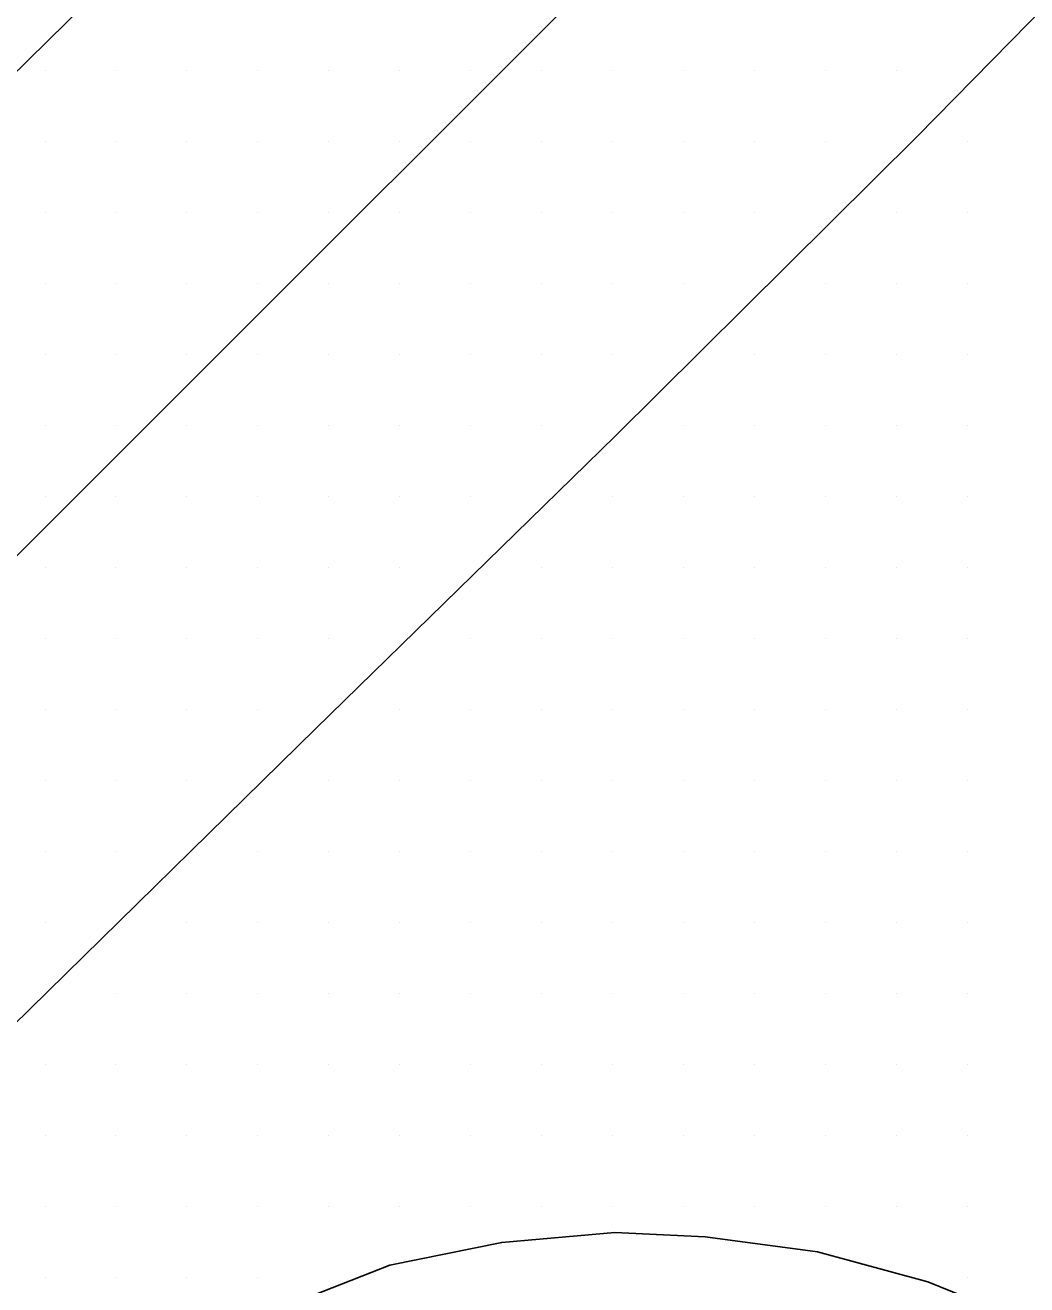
# Model space of a CAD drawing. Extents: x 1762120 to 1766775, y 709485 to 712965.
# Drawn here: x 1766023.05 to 1766058.34, y 709765.99 to 709810.36 of the extents above; entities that cross this region are included whole.
import ezdxf

# ---------------------------------------------------------------- set-up
doc = ezdxf.new("R2010")
doc.units = 0
for name, color, linetype in [('Exist DTM Scan Elevation Point', 7, 'Continuous'), ('Exist Roads EOP', 7, 'Continuous'), ('Exist Roads EOT', 7, 'Continuous')]:
    doc.layers.add(name, color=color, linetype=linetype)

msp = doc.modelspace()

# ---------------------------------------------------------------- linework, layer by layer
at = {"layer": 'Exist DTM Scan Elevation Point'}
for p, q in [((1766023.75, 709808.75), (1766023.75, 709808.75)), ((1766026.25, 709808.75), (1766026.25, 709808.75)), ((1766028.75, 709808.75), (1766028.75, 709808.75)), ((1766031.25, 709808.75), (1766031.25, 709808.75)), ((1766033.75, 709808.75), (1766033.75, 709808.75)), ((1766036.25, 709808.75), (1766036.25, 709808.75)), ((1766038.75, 709808.75), (1766038.75, 709808.75)), ((1766041.25, 709808.75), (1766041.25, 709808.75)), ((1766043.75, 709808.75), (1766043.75, 709808.75)), ((1766046.25, 709808.75), (1766046.25, 709808.75)), ((1766048.75, 709808.75), (1766048.75, 709808.75)), ((1766051.25, 709808.75), (1766051.25, 709808.75)), ((1766053.75, 709808.75), (1766053.75, 709808.75)), ((1766023.75, 709806.25), (1766023.75, 709806.25)), ((1766026.25, 709806.25), (1766026.25, 709806.25)), ((1766028.75, 709806.25), (1766028.75, 709806.25)), ((1766031.25, 709806.25), (1766031.25, 709806.25)), ((1766033.75, 709806.25), (1766033.75, 709806.25)), ((1766036.25, 709806.25), (1766036.25, 709806.25)), ((1766038.75, 709806.25), (1766038.75, 709806.25)), ((1766041.25, 709806.25), (1766041.25, 709806.25)), ((1766043.75, 709806.25), (1766043.75, 709806.25)), ((1766046.25, 709806.25), (1766046.25, 709806.25)), ((1766048.75, 709806.25), (1766048.75, 709806.25)), ((1766051.25, 709806.25), (1766051.25, 709806.25)), ((1766056.25, 709806.25), (1766056.25, 709806.25)), ((1766023.75, 709803.75), (1766023.75, 709803.75)), ((1766026.25, 709803.75), (1766026.25, 709803.75)), ((1766028.75, 709803.75), (1766028.75, 709803.75)), ((1766031.25, 709803.75), (1766031.25, 709803.75)), ((1766033.75, 709803.75), (1766033.75, 709803.75)), ((1766036.25, 709803.75), (1766036.25, 709803.75)), ((1766038.75, 709803.75), (1766038.75, 709803.75)), ((1766041.25, 709803.75), (1766041.25, 709803.75)), ((1766043.75, 709803.75), (1766043.75, 709803.75)), ((1766046.25, 709803.75), (1766046.25, 709803.75)), ((1766048.75, 709803.75), (1766048.75, 709803.75)), ((1766053.75, 709803.75), (1766053.75, 709803.75)), ((1766056.25, 709803.75), (1766056.25, 709803.75)), ((1766023.75, 709801.25), (1766023.75, 709801.25)), ((1766026.25, 709801.25), (1766026.25, 709801.25)), ((1766028.75, 709801.25), (1766028.75, 709801.25)), ((1766031.25, 709801.25), (1766031.25, 709801.25)), ((1766033.75, 709801.25), (1766033.75, 709801.25)), ((1766036.25, 709801.25), (1766036.25, 709801.25)), ((1766038.75, 709801.25), (1766038.75, 709801.25)), ((1766041.25, 709801.25), (1766041.25, 709801.25)), ((1766043.75, 709801.25), (1766043.75, 709801.25)), ((1766046.25, 709801.25), (1766046.25, 709801.25)), ((1766051.25, 709801.25), (1766051.25, 709801.25)), ((1766053.75, 709801.25), (1766053.75, 709801.25)), ((1766056.25, 709801.25), (1766056.25, 709801.25)), ((1766023.75, 709798.75), (1766023.75, 709798.75)), ((1766026.25, 709798.75), (1766026.25, 709798.75)), ((1766028.75, 709798.75), (1766028.75, 709798.75)), ((1766031.25, 709798.75), (1766031.25, 709798.75)), ((1766033.75, 709798.75), (1766033.75, 709798.75)), ((1766036.25, 709798.75), (1766036.25, 709798.75)), ((1766038.75, 709798.75), (1766038.75, 709798.75)), ((1766041.25, 709798.75), (1766041.25, 709798.75)), ((1766043.75, 709798.75), (1766043.75, 709798.75)), ((1766048.75, 709798.75), (1766048.75, 709798.75)), ((1766051.25, 709798.75), (1766051.25, 709798.75)), ((1766053.75, 709798.75), (1766053.75, 709798.75)), ((1766056.25, 709798.75), (1766056.25, 709798.75)), ((1766023.75, 709796.25), (1766023.75, 709796.25)), ((1766026.25, 709796.25), (1766026.25, 709796.25)), ((1766028.75, 709796.25), (1766028.75, 709796.25)), ((1766031.25, 709796.25), (1766031.25, 709796.25)), ((1766033.75, 709796.25), (1766033.75, 709796.25)), ((1766036.25, 709796.25), (1766036.25, 709796.25)), ((1766038.75, 709796.25), (1766038.75, 709796.25)), ((1766041.25, 709796.25), (1766041.25, 709796.25)), ((1766046.25, 709796.25), (1766046.25, 709796.25)), ((1766048.75, 709796.25), (1766048.75, 709796.25)), ((1766051.25, 709796.25), (1766051.25, 709796.25)), ((1766053.75, 709796.25), (1766053.75, 709796.25)), ((1766056.25, 709796.25), (1766056.25, 709796.25)), ((1766023.75, 709793.75), (1766023.75, 709793.75)), ((1766026.25, 709793.75), (1766026.25, 709793.75)), ((1766028.75, 709793.75), (1766028.75, 709793.75)), ((1766031.25, 709793.75), (1766031.25, 709793.75)), ((1766033.75, 709793.75), (1766033.75, 709793.75)), ((1766036.25, 709793.75), (1766036.25, 709793.75)), ((1766038.75, 709793.75), (1766038.75, 709793.75)), ((1766043.75, 709793.75), (1766043.75, 709793.75)), ((1766046.25, 709793.75), (1766046.25, 709793.75)), ((1766048.75, 709793.75), (1766048.75, 709793.75)), ((1766051.25, 709793.75), (1766051.25, 709793.75)), ((1766053.75, 709793.75), (1766053.75, 709793.75)), ((1766056.25, 709793.75), (1766056.25, 709793.75)), ((1766023.75, 709791.25), (1766023.75, 709791.25)), ((1766026.25, 709791.25), (1766026.25, 709791.25)), ((1766028.75, 709791.25), (1766028.75, 709791.25)), ((1766031.25, 709791.25), (1766031.25, 709791.25)), ((1766033.75, 709791.25), (1766033.75, 709791.25)), ((1766036.25, 709791.25), (1766036.25, 709791.25)), ((1766041.25, 709791.25), (1766041.25, 709791.25)), ((1766043.75, 709791.25), (1766043.75, 709791.25)), ((1766046.25, 709791.25), (1766046.25, 709791.25)), ((1766048.75, 709791.25), (1766048.75, 709791.25)), ((1766051.25, 709791.25), (1766051.25, 709791.25)), ((1766053.75, 709791.25), (1766053.75, 709791.25)), ((1766056.25, 709791.25), (1766056.25, 709791.25)), ((1766023.75, 709788.75), (1766023.75, 709788.75)), ((1766026.25, 709788.75), (1766026.25, 709788.75)), ((1766028.75, 709788.75), (1766028.75, 709788.75)), ((1766031.25, 709788.75), (1766031.25, 709788.75)), ((1766033.75, 709788.75), (1766033.75, 709788.75)), ((1766038.75, 709788.75), (1766038.75, 709788.75)), ((1766041.25, 709788.75), (1766041.25, 709788.75)), ((1766043.75, 709788.75), (1766043.75, 709788.75)), ((1766046.25, 709788.75), (1766046.25, 709788.75)), ((1766048.75, 709788.75), (1766048.75, 709788.75)), ((1766051.25, 709788.75), (1766051.25, 709788.75)), ((1766053.75, 709788.75), (1766053.75, 709788.75)), ((1766056.25, 709788.75), (1766056.25, 709788.75)), ((1766023.75, 709786.25), (1766023.75, 709786.25)), ((1766026.25, 709786.25), (1766026.25, 709786.25)), ((1766028.75, 709786.25), (1766028.75, 709786.25)), ((1766031.25, 709786.25), (1766031.25, 709786.25)), ((1766036.25, 709786.25), (1766036.25, 709786.25)), ((1766038.75, 709786.25), (1766038.75, 709786.25)), ((1766041.25, 709786.25), (1766041.25, 709786.25)), ((1766043.75, 709786.25), (1766043.75, 709786.25)), ((1766046.25, 709786.25), (1766046.25, 709786.25)), ((1766048.75, 709786.25), (1766048.75, 709786.25)), ((1766051.25, 709786.25), (1766051.25, 709786.25)), ((1766053.75, 709786.25), (1766053.75, 709786.25)), ((1766056.25, 709786.25), (1766056.25, 709786.25)), ((1766023.75, 709783.75), (1766023.75, 709783.75)), ((1766026.25, 709783.75), (1766026.25, 709783.75)), ((1766028.75, 709783.75), (1766028.75, 709783.75)), ((1766033.75, 709783.75), (1766033.75, 709783.75)), ((1766036.25, 709783.75), (1766036.25, 709783.75)), ((1766038.75, 709783.75), (1766038.75, 709783.75)), ((1766041.25, 709783.75), (1766041.25, 709783.75)), ((1766043.75, 709783.75), (1766043.75, 709783.75)), ((1766046.25, 709783.75), (1766046.25, 709783.75)), ((1766048.75, 709783.75), (1766048.75, 709783.75)), ((1766051.25, 709783.75), (1766051.25, 709783.75)), ((1766053.75, 709783.75), (1766053.75, 709783.75)), ((1766056.25, 709783.75), (1766056.25, 709783.75)), ((1766023.75, 709781.25), (1766023.75, 709781.25)), ((1766026.25, 709781.25), (1766026.25, 709781.25)), ((1766031.25, 709781.25), (1766031.25, 709781.25)), ((1766033.75, 709781.25), (1766033.75, 709781.25)), ((1766036.25, 709781.25), (1766036.25, 709781.25)), ((1766038.75, 709781.25), (1766038.75, 709781.25)), ((1766041.25, 709781.25), (1766041.25, 709781.25)), ((1766043.75, 709781.25), (1766043.75, 709781.25)), ((1766046.25, 709781.25), (1766046.25, 709781.25)), ((1766048.75, 709781.25), (1766048.75, 709781.25)), ((1766051.25, 709781.25), (1766051.25, 709781.25)), ((1766053.75, 709781.25), (1766053.75, 709781.25)), ((1766056.25, 709781.25), (1766056.25, 709781.25)), ((1766023.75, 709778.75), (1766023.75, 709778.75)), ((1766028.75, 709778.75), (1766028.75, 709778.75)), ((1766031.25, 709778.75), (1766031.25, 709778.75)), ((1766033.75, 709778.75), (1766033.75, 709778.75)), ((1766036.25, 709778.75), (1766036.25, 709778.75)), ((1766038.75, 709778.75), (1766038.75, 709778.75)), ((1766041.25, 709778.75), (1766041.25, 709778.75)), ((1766043.75, 709778.75), (1766043.75, 709778.75)), ((1766046.25, 709778.75), (1766046.25, 709778.75)), ((1766048.75, 709778.75), (1766048.75, 709778.75)), ((1766051.25, 709778.75), (1766051.25, 709778.75)), ((1766053.75, 709778.75), (1766053.75, 709778.75)), ((1766056.25, 709778.75), (1766056.25, 709778.75)), ((1766026.25, 709776.25), (1766026.25, 709776.25)), ((1766028.75, 709776.25), (1766028.75, 709776.25)), ((1766031.25, 709776.25), (1766031.25, 709776.25)), ((1766033.75, 709776.25), (1766033.75, 709776.25)), ((1766036.25, 709776.25), (1766036.25, 709776.25)), ((1766038.75, 709776.25), (1766038.75, 709776.25)), ((1766041.25, 709776.25), (1766041.25, 709776.25)), ((1766043.75, 709776.25), (1766043.75, 709776.25)), ((1766046.25, 709776.25), (1766046.25, 709776.25)), ((1766048.75, 709776.25), (1766048.75, 709776.25)), ((1766051.25, 709776.25), (1766051.25, 709776.25)), ((1766053.75, 709776.25), (1766053.75, 709776.25)), ((1766056.25, 709776.25), (1766056.25, 709776.25)), ((1766023.75, 709773.75), (1766023.75, 709773.75)), ((1766026.25, 709773.75), (1766026.25, 709773.75)), ((1766028.75, 709773.75), (1766028.75, 709773.75)), ((1766031.25, 709773.75), (1766031.25, 709773.75)), ((1766033.75, 709773.75), (1766033.75, 709773.75)), ((1766036.25, 709773.75), (1766036.25, 709773.75)), ((1766038.75, 709773.75), (1766038.75, 709773.75)), ((1766041.25, 709773.75), (1766041.25, 709773.75)), ((1766043.75, 709773.75), (1766043.75, 709773.75)), ((1766046.25, 709773.75), (1766046.25, 709773.75)), ((1766048.75, 709773.75), (1766048.75, 709773.75)), ((1766051.25, 709773.75), (1766051.25, 709773.75)), ((1766053.75, 709773.75), (1766053.75, 709773.75)), ((1766056.25, 709773.75), (1766056.25, 709773.75)), ((1766023.75, 709771.25), (1766023.75, 709771.25)), ((1766026.25, 709771.25), (1766026.25, 709771.25)), ((1766028.75, 709771.25), (1766028.75, 709771.25)), ((1766031.25, 709771.25), (1766031.25, 709771.25)), ((1766033.75, 709771.25), (1766033.75, 709771.25)), ((1766036.25, 709771.25), (1766036.25, 709771.25)), ((1766038.75, 709771.25), (1766038.75, 709771.25)), ((1766041.25, 709771.25), (1766041.25, 709771.25)), ((1766043.75, 709771.25), (1766043.75, 709771.25)), ((1766046.25, 709771.25), (1766046.25, 709771.25)), ((1766048.75, 709771.25), (1766048.75, 709771.25)), ((1766051.25, 709771.25), (1766051.25, 709771.25)), ((1766053.75, 709771.25), (1766053.75, 709771.25)), ((1766056.25, 709771.25), (1766056.25, 709771.25)), ((1766023.75, 709768.75), (1766023.75, 709768.75)), ((1766026.25, 709768.75), (1766026.25, 709768.75)), ((1766028.75, 709768.75), (1766028.75, 709768.75)), ((1766031.25, 709768.75), (1766031.25, 709768.75)), ((1766033.75, 709768.75), (1766033.75, 709768.75)), ((1766036.25, 709768.75), (1766036.25, 709768.75)), ((1766038.75, 709768.75), (1766038.75, 709768.75)), ((1766041.25, 709768.75), (1766041.25, 709768.75)), ((1766043.75, 709768.75), (1766043.75, 709768.75)), ((1766046.25, 709768.75), (1766046.25, 709768.75)), ((1766048.75, 709768.75), (1766048.75, 709768.75)), ((1766051.25, 709768.75), (1766051.25, 709768.75)), ((1766053.75, 709768.75), (1766053.75, 709768.75)), ((1766056.25, 709768.75), (1766056.25, 709768.75)), ((1766023.75, 709766.25), (1766023.75, 709766.25)), ((1766026.25, 709766.25), (1766026.25, 709766.25)), ((1766028.75, 709766.25), (1766028.75, 709766.25)), ((1766031.25, 709766.25), (1766031.25, 709766.25)), ((1766056.25, 709766.25), (1766056.25, 709766.25))]:
    msp.add_line(p, q, dxfattribs=at)
at = {"layer": 'Exist Roads EOP'}
msp.add_lwpolyline([(1766057.404, 709765.055), (1766054.852, 709766.088), (1766050.97, 709767.152), (1766047.004, 709767.679), (1766043.825, 709767.826), (1766039.839, 709767.478), (1766035.9, 709766.682), (1766031.507, 709764.948)], dxfattribs=at)
at = {"layer": 'Exist Roads EOT'}
for points in [[(1765850.559, 709648.395), (1765862.184, 709658.073), (1765873.34, 709667.574), (1765884.587, 709677.443), (1765895.462, 709687.127), (1765906.48, 709697.308), (1765917.914, 709707.999), (1765928.787, 709718.278), (1765939.568, 709728.478), (1765950.182, 709738.573), (1765961.071, 709749.027), (1765973.922, 709761.359), (1765996.085, 709782.766), (1766011.434, 709797.62), (1766042.417, 709828.065), (1766058.613, 709844.721), (1766084.122, 709871.294), (1766104.793, 709893.308), (1766122.442, 709912.09), (1766134.448, 709925.027)], [(1766157.199, 709913.902), (1766138.665, 709894.184), (1766120.455, 709874.887), (1766100.917, 709854.368), (1766092.994, 709846.011), (1766085.31, 709838.046), (1766075.524, 709827.9), (1766065.003, 709817.158), (1766054.474, 709806.441), (1766043.843, 709795.887), (1766033.296, 709785.587), (1766022.594, 709775.092), (1766012.089, 709764.874), (1766001.005, 709754.15), (1765990.394, 709743.749), (1765979.714, 709733.69), (1765969.133, 709723.563), (1765957.922, 709712.948), (1765946.597, 709702.303), (1765935.86, 709692.292), (1765924.386, 709681.654), (1765914.147, 709672.103), (1765903.116, 709661.946), (1765891.963, 709651.48)], [(1765850.171, 709632.674), (1765873.163, 709651.388), (1765880.442, 709657.705), (1765903.52, 709678.268), (1765910.138, 709684.336), (1765932.278, 709705.045), (1765938.93, 709711.311), (1765961.57, 709732.672), (1765967.981, 709738.812), (1765990.209, 709759.99), (1765996.872, 709766.488), (1766019.159, 709788.089), (1766024.948, 709793.862), (1766046.869, 709815.774), (1766053.375, 709822.403), (1766074.206, 709843.881), (1766080.821, 709850.689), (1766101.744, 709872.48), (1766108.051, 709879.121), (1766129.359, 709901.644), (1766135.682, 709908.304)]]:
    msp.add_lwpolyline(points, dxfattribs=at)

doc.saveas('drawing.dxf')
